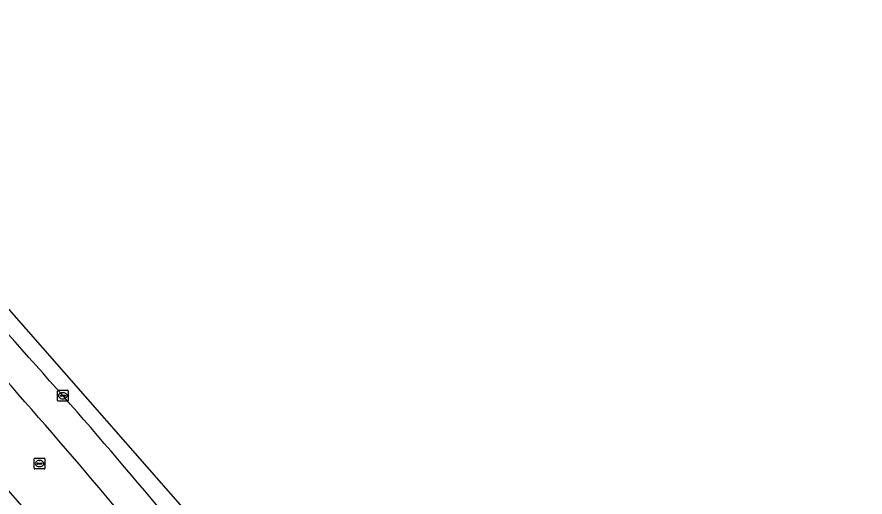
# Model space of a CAD drawing. Extents: x 161477 to 163040, y 383680 to 384871.
# Drawn here: x 162630.7 to 162708.9, y 384633.7 to 384678 of the extents above; entities that cross this region are included whole.
import ezdxf

# ---------------------------------------------------------------- set-up
doc = ezdxf.new("R2010")
doc.units = 0
for name, color, linetype in [('IMGEO_Berm_groen', 7, 'Continuous'), ('IMGEO_Kolk', 7, 'Continuous'), ('IMGEO_Rijbaan_regionaal_gesloten', 7, 'Continuous'), ('IMGEO_Rioolput', 7, 'Continuous')]:
    doc.layers.add(name, color=color, linetype=linetype)

msp = doc.modelspace()

# ---------------------------------------------------------------- linework, layer by layer
at = {"layer": 'IMGEO_Berm_groen'}
for centre, radius, start, end in [((162187.768, 384250.498), 595, 39.797718, 42.749295), ((162198.596, 384262.558), 575.91, 39.571188, 42.60365), ((162261.718, 384316.058), 486.656, 38.54849, 42.16152)]:
    msp.add_arc(centre, radius, start, end, dxfattribs=at)
at = {"layer": 'IMGEO_Kolk'}
for p, q in [((162634.401, 384642.62), (162634.401, 384643.472)), ((162634.476, 384643.546), (162635.328, 384643.546)), ((162634.66, 384643.04), (162634.66, 384643.052)), ((162635.098, 384643.003), (162634.7, 384643.003)), ((162634.703, 384643.089), (162635.101, 384643.089)), ((162634.889, 384643.326), (162634.914, 384643.326)), ((162635.144, 384643.052), (162635.144, 384643.04)), ((162635.402, 384643.472), (162635.402, 384642.62)), ((162635.328, 384642.546), (162634.476, 384642.546)), ((162634.912, 384642.766), (162634.887, 384642.766))]:
    msp.add_line(p, q, dxfattribs=at)
for points in [[(162634.401, 384642.62), (162634.401, 384643.472)], [(162634.476, 384643.546), (162635.328, 384643.546)], [(162635.402, 384643.472), (162635.402, 384642.62)], [(162635.328, 384642.546), (162634.476, 384642.546)]]:
    msp.add_lwpolyline(points, dxfattribs=at)
for centre, radius, start, end in [((162634.478, 384643.47), 0.0765, 91.55205, 178.44795), ((162634.478, 384643.47), 0.0765, 91.55205, 178.44795), ((162634.7, 384643.049), 0.0403, 85.87752, 175.75265), ((162634.697, 384643.039), 0.0366, 178.93798, 274.71019), ((162635.101, 384643.046), 0.043, 264.86636, 352.45326), ((162635.105, 384643.051), 0.0386, 1.73085, 96.63898), ((162635.326, 384643.47), 0.0765, 1.55205, 88.44795), ((162635.326, 384643.47), 0.0765, 1.55205, 88.44795), ((162634.478, 384642.622), 0.0765, 181.55205, 268.44795), ((162634.478, 384642.622), 0.0765, 181.55205, 268.44795), ((162635.326, 384642.622), 0.0765, 271.55205, 358.44795), ((162635.326, 384642.622), 0.0765, 271.55205, 358.44795)]:
    msp.add_arc(centre, radius, start, end, dxfattribs=at)
for centre, major_axis, ratio, start_param, end_param in [((162634.888, 384643.046), (-0.387, 0.002), 0.722429, 4.712389, 7.853982), ((162634.913, 384643.046), (-0.39, 0.002), 0.717154, 1.570796, 4.712389)]:
    msp.add_ellipse(centre, major_axis=major_axis, ratio=ratio, start_param=start_param, end_param=end_param, dxfattribs=at)
at = {"layer": 'IMGEO_Rijbaan_regionaal_gesloten'}
msp.add_lwpolyline([(162708.903, 384542.641), (162673.755, 384595.96), (162648.578, 384629.77), (162629.086, 384651.951), (162621.38, 384659.599), (162603.002, 384676.806), (162601.43, 384677.969), (162602.209, 384677.219)], dxfattribs=at)
for centre, radius, start, end in [((162187.768, 384250.498), 595, 39.797718, 42.749295), ((162198.596, 384262.558), 575.91, 39.571188, 42.60365), ((162261.718, 384316.058), 486.656, 38.54849, 42.16152)]:
    msp.add_arc(centre, radius, start, end, dxfattribs=at)
at = {"layer": 'IMGEO_Rioolput'}
for p, q in [((162632.251, 384636.368), (162632.251, 384637.22)), ((162632.326, 384637.294), (162633.178, 384637.294)), ((162632.51, 384636.788), (162632.51, 384636.8)), ((162632.948, 384636.751), (162632.55, 384636.751)), ((162632.553, 384636.837), (162632.951, 384636.837)), ((162632.739, 384637.074), (162632.764, 384637.074)), ((162632.994, 384636.8), (162632.994, 384636.788)), ((162633.252, 384637.22), (162633.252, 384636.368)), ((162633.178, 384636.294), (162632.326, 384636.294)), ((162632.762, 384636.514), (162632.737, 384636.514))]:
    msp.add_line(p, q, dxfattribs=at)
for points in [[(162632.251, 384636.368), (162632.251, 384637.22)], [(162632.326, 384637.294), (162633.178, 384637.294)], [(162633.252, 384637.22), (162633.252, 384636.368)], [(162633.178, 384636.294), (162632.326, 384636.294)]]:
    msp.add_lwpolyline(points, dxfattribs=at)
for centre, radius, start, end in [((162632.328, 384637.218), 0.0765, 91.55205, 178.44795), ((162632.328, 384637.218), 0.0765, 91.55205, 178.44795), ((162632.55, 384636.797), 0.0403, 85.87752, 175.75265), ((162632.547, 384636.787), 0.0366, 178.93798, 274.71019), ((162632.951, 384636.794), 0.043, 264.86636, 352.45326), ((162632.955, 384636.799), 0.0386, 1.73085, 96.63898), ((162633.176, 384637.218), 0.0765, 1.55205, 88.44795), ((162633.176, 384637.218), 0.0765, 1.55205, 88.44795), ((162632.328, 384636.37), 0.0765, 181.55205, 268.44795), ((162632.328, 384636.37), 0.0765, 181.55205, 268.44795), ((162633.176, 384636.37), 0.0765, 271.55205, 358.44795), ((162633.176, 384636.37), 0.0765, 271.55205, 358.44795)]:
    msp.add_arc(centre, radius, start, end, dxfattribs=at)
for centre, major_axis, ratio, start_param, end_param in [((162632.738, 384636.794), (-0.387, 0.002), 0.722429, 4.712389, 7.853982), ((162632.763, 384636.794), (-0.39, 0.002), 0.717154, 1.570796, 4.712389)]:
    msp.add_ellipse(centre, major_axis=major_axis, ratio=ratio, start_param=start_param, end_param=end_param, dxfattribs=at)

doc.saveas('drawing.dxf')
